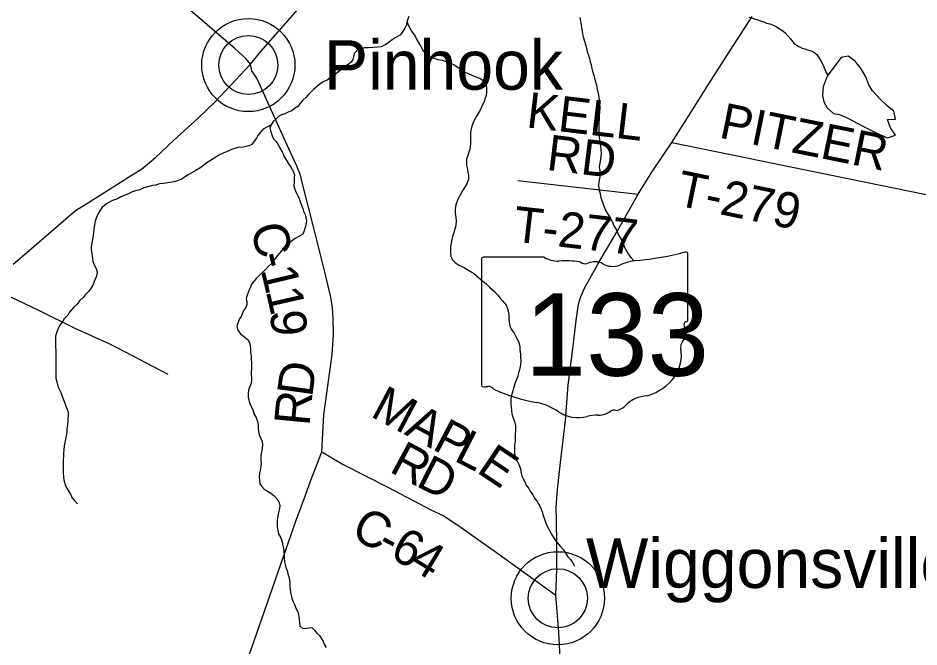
# Model space of a CAD drawing. Extents: x 1310247 to 1664935, y 235267 to 584339.
# Drawn here: x 1510387 to 1517984, y 342115 to 347420 of the extents above; entities that cross this region are included whole.
import ezdxf

# ---------------------------------------------------------------- set-up
doc = ezdxf.new("R2010")
doc.units = 0
for name, color, linetype in [('GM_X_County_Road', 7, 'Continuous'), ('GM_X_County_Road_Text', 7, 'Continuous'), ('GM_X_Minor_Lake', 7, 'Continuous'), ('GM_X_Minor_River', 7, 'Continuous'), ('GM_X_State_Location', 7, 'Continuous'), ('GM_X_State_Route', 7, 'Continuous'), ('GM_X_State_Shield', 7, 'Continuous'), ('GM_X_Township_Road', 7, 'Continuous'), ('GM_X_Township_Road_Text', 7, 'Continuous'), ('GM_X_Unincorporated', 7, 'Continuous'), ('GM_X_Unincorporated_Location', 7, 'Continuous'), ('GM_X_Unincorporated_Text', 7, 'Continuous')]:
    doc.layers.add(name, color=color, linetype=linetype)

msp = doc.modelspace()

# ---------------------------------------------------------------- linework, layer by layer
at = {"layer": 'GM_X_County_Road'}
for points in [[(1510346.3, 345345), (1510461.5, 345441.2), (1510872.1, 345795.9), (1511003.1, 345878.7), (1511349.7, 346098.2), (1511429.2, 346144.6), (1511547.2, 346243.7), (1511702.1, 346389.2), (1511908.3, 346577.3), (1512051.2, 346716.1), (1512348.4, 347030.7), (1512436, 347138.4), (1512746, 347491.9)], [(1512348.4, 347030.7), (1512307.2, 347079.9), (1512215.6, 347162.1), (1511845, 347481.5)], [(1512269, 341851.6), (1512732.5, 343186.1), (1512774.5, 343298.2), (1512810.2, 343396.2), (1512856, 343522.2), (1512890.4, 343607.6), (1512950.3, 343761.6), (1512966, 344073.7), (1513017.7, 344437.9), (1513035.2, 344581.9), (1513046.9, 344752.1), (1513044.3, 344888.4), (1513039.2, 344976.6), (1513024, 345064.9), (1512983.8, 345243.6), (1512914.4, 345514.8), (1512837.4, 345826), (1512787.3, 346020.9), (1512768, 346095.2), (1512738.7, 346171.7), (1512656.4, 346348.8), (1512399.7, 346912.3), (1512360.2, 346974.9), (1512348.4, 347030.7)], [(1512950.3, 343761.6), (1513128, 343655.3), (1513506.7, 343463.1), (1513873.3, 343269), (1513973, 343223.9), (1514012.9, 343199.5), (1514124.2, 343122.2), (1514420.6, 342912.8), (1514921, 342553.3)]]:
    msp.add_lwpolyline(points, dxfattribs=at)
at = {"layer": 'GM_X_Minor_Lake'}
for points in [[(1517217.1, 346937.3), (1517202.2, 346905.9), (1517175, 346840.1), (1517169.8, 346766), (1517180.9, 346713.7), (1517210.2, 346663), (1517263.5, 346614), (1517313.6, 346607.1), (1517389.2, 346573.8), (1517462.8, 346532.4), (1517538.4, 346495), (1517602.1, 346463.9), (1517653.8, 346438.9), (1517717.5, 346409.8), (1517786.1, 346432.7), (1517743, 346493.6), (1517718.1, 346564.2), (1517786.4, 346567.1), (1517773.4, 346633.5), (1517718, 346676.6), (1517660.7, 346733.7), (1517593.7, 346805.1), (1517562.5, 346855.7), (1517535.6, 346924.4), (1517496.5, 346991.3), (1517447.5, 347056.3), (1517386, 347097.4)], [(1517386, 347097.4), (1517327.7, 347088.4), (1517217.1, 346937.3)]]:
    msp.add_lwpolyline(points, dxfattribs=at)
at = {"layer": 'GM_X_Minor_River'}
for points in [[(1513683.7, 347433), (1513666.8, 347389.3), (1513662.2, 347361.3), (1513649.6, 347335.5), (1513626.8, 347297.9), (1513606.3, 347274.3), (1513567.8, 347253.1), (1513543.4, 347235.6), (1513506.8, 347208.3), (1513482.5, 347194.8), (1513450.1, 347177.4), (1513418.1, 347174), (1513380, 347172.8), (1513341.9, 347169.6), (1513309.9, 347168.3), (1513283.8, 347166.8), (1513259.6, 347159.3), (1513220.8, 347122.1), (1513216.2, 347094.1), (1513211.7, 347070.1), (1513195.3, 347048.5), (1513170.8, 347028.9), (1513148.5, 347015.4), (1513118, 346990), (1513077.2, 346956.7), (1513044.7, 346933.4), (1513018.3, 346915.9), (1512993.9, 346896.4), (1512961.6, 346881), (1512916.9, 346849.9), (1512878.1, 346816.6), (1512857.7, 346795), (1512835.2, 346773.5), (1512814.7, 346749.8), (1512788.2, 346726.3), (1512763.5, 346696.8), (1512747.1, 346675.1), (1512718.7, 346657.7), (1512696.2, 346638.1), (1512672, 346628.6), (1512637.6, 346611.3), (1512609.5, 346603.9), (1512587.2, 346592.3), (1512562.7, 346570.8), (1512540.2, 346547.2), (1512521.6, 346519.5), (1512511.1, 346493.7), (1512520.3, 346459.5), (1512531.6, 346425.2), (1512541.1, 346400.9), (1512562.7, 346378.4), (1512578.2, 346356.1), (1512593.6, 346329.7), (1512620.6, 346281.1), (1512630.1, 346254.8), (1512647.5, 346224.4), (1512664.9, 346196), (1512682.3, 346169.6), (1512695.8, 346147.3), (1512711.3, 346122.9), (1512718.8, 346098.7), (1512716.3, 346074.7), (1512715.6, 346040.7), (1512712.8, 346002.7), (1512720.3, 345976.5), (1512729.8, 345954.2), (1512747.1, 345919.8), (1512760.4, 345889.5), (1512767.9, 345865.3), (1512777.5, 345843), (1512788.9, 345814.8), (1512794.4, 345790.6), (1512809.8, 345764.2), (1512815.3, 345738.1), (1512820.6, 345707.9), (1512814, 345678), (1512809.5, 345654), (1512798.8, 345624.2), (1512788.3, 345598.4), (1512749.7, 345573.2), (1512725.4, 345559.6), (1512703.1, 345544.1), (1512674.7, 345524.6), (1512652.2, 345503.1), (1512629.7, 345479.5), (1512590.7, 345434.2), (1512568, 345404.7), (1512545.5, 345379.1), (1512526.9, 345353.4), (1512502.4, 345329.9), (1512471.7, 345296.5), (1512449.2, 345272.9), (1512418.6, 345245.5), (1512396.1, 345221.9), (1512373.5, 345196.4)], [(1515124.5, 347425.1), (1515135.2, 347362.7), (1515138.7, 347338.6), (1515144.1, 347310.4), (1515147.5, 347284.3), (1515153.1, 347262.2), (1515175.5, 347187.5), (1515186.4, 347137.2), (1515194, 347115), (1515205.2, 347078.7), (1515210.6, 347050.5), (1515220.1, 347028.3), (1515223.6, 347004.2), (1515231, 346972), (1515242.2, 346937.7), (1515247.7, 346911.5), (1515257.1, 346881.3), (1515264.5, 346853.1), (1515268, 346831), (1515280.7, 346770.6), (1515284.3, 346748.5), (1515291.4, 346706.2), (1515292.4, 346658.1), (1515291.8, 346632.1), (1515288.9, 346590.1), (1515288.4, 346566), (1515285.7, 346532), (1515283.9, 346447.9), (1515287.2, 346413.8), (1515294.3, 346373.6), (1515299.8, 346347.4), (1515303, 346309.3), (1515304.3, 346279.2), (1515301.7, 346249.2), (1515294.9, 346209.2), (1515290.3, 346181.3), (1515287.8, 346159.3), (1515293.3, 346133.1), (1515294.7, 346109.1), (1515292.1, 346079.1), (1515287.6, 346055.1), (1515282.6, 346009.1), (1515286, 345979), (1515295.1, 345938.8), (1515302.4, 345904.5), (1515315.6, 345866.2), (1515323.1, 345842), (1515336.5, 345813.6), (1515346, 345789.4), (1515359.6, 345767.1)], [(1516549.5, 347427.5), (1516589.3, 347416.6), (1516617.1, 347408), (1516646.8, 347395.4), (1516674.7, 347386.8), (1516698.5, 347376.3), (1516726.4, 347371.7), (1516762.1, 347356.9), (1516783.9, 347346.4), (1516813.5, 347325.8), (1516835.2, 347313.3), (1516856.8, 347294.8), (1516903.8, 347241.7), (1516929, 347207.1), (1516960.6, 347186.4), (1517000.2, 347165.6), (1517022.1, 347161.1), (1517044, 347152.6), (1517069.8, 347146.1), (1517093.6, 347135.6), (1517123.2, 347112.9), (1517140.6, 347086.5), (1517160, 347054), (1517175.3, 347021.6), (1517190.5, 346985.3), (1517205.9, 346954.9), (1517217.1, 346937.3)], [(1513666.8, 347389.3), (1513703.2, 347312.4), (1513720.7, 347288), (1513738.1, 347261.6), (1513751.6, 347237.2), (1513763.2, 347215), (1513784.4, 347180.4), (1513803.6, 347142), (1513823.2, 347119.5), (1513854.7, 347096.8), (1513904.4, 347079.8), (1513926.2, 347071.3), (1513966.1, 347064.5), (1513987.9, 347056), (1514019.8, 347047.3), (1514065.3, 347024.3), (1514104.8, 346999.5), (1514126.5, 346983), (1514154.1, 346962.4), (1514187.8, 346949.6), (1514233.4, 346930.6), (1514285, 346909.5), (1514314.6, 346890.9), (1514332.1, 346864.5), (1514337.3, 346828.3), (1514336.7, 346796.3), (1514334, 346766.3), (1514323.4, 346736.4), (1514316.9, 346712.5), (1514302.2, 346682.8), (1514291.7, 346658.9), (1514277.2, 346633.2), (1514252.3, 346593.6), (1514231.4, 346552), (1514214.5, 346508.3), (1514207.9, 346482.4), (1514203.4, 346458.4), (1514202.4, 346408.3), (1514203.8, 346382.3), (1514203.3, 346360.2), (1514200.9, 346338.3), (1514196.4, 346314.3), (1514187.8, 346288.4), (1514179.2, 346260.6), (1514168.6, 346230.7), (1514167.9, 346200.7), (1514169.5, 346178.6), (1514176.8, 346144.4), (1514180.2, 346118.3), (1514185.7, 346094.1), (1514186.9, 346058), (1514172.1, 346020.3), (1514139, 345968.9), (1514112, 345923.4), (1514093.2, 345883.7), (1514080.3, 345843.9), (1514073.5, 345806), (1514074.8, 345771.9), (1514080.1, 345739.7), (1514081.5, 345707.6), (1514078.7, 345669.6), (1514067.8, 345629.8), (1514061.3, 345607.9), (1514050.6, 345576), (1514041.8, 345538.1), (1514034.9, 345492.2), (1514033.6, 345434.1), (1514037.2, 345412), (1514048.6, 345383.7), (1514074, 345357.2), (1514105.6, 345334.5), (1514149.2, 345315.5), (1514170.9, 345301), (1514198.6, 345286.4), (1514228.2, 345267.8), (1514287.2, 345218.5), (1514334.4, 345177.4), (1514363.9, 345150.8), (1514407, 345109.8), (1514430.5, 345085.2), (1514453.9, 345056.7), (1514475.4, 345032.2), (1514502.7, 344999.6), (1514514.2, 344971.3), (1514521.7, 344949.1), (1514525, 344915), (1514526.2, 344878.9), (1514527.7, 344856.8), (1514535, 344820.6), (1514548.4, 344794.3), (1514571.8, 344761.7), (1514594.8, 344717.1), (1514606.3, 344692.9), (1514617.4, 344648.6), (1514618.8, 344620.5), (1514624, 344584.3), (1514625.5, 344560.2), (1514626.9, 344530.1), (1514624.2, 344496.1), (1514615.2, 344452.2), (1514608.7, 344426.3)], [(1512521.6, 346519.5), (1512454.8, 346482.9), (1512434.3, 346461.2), (1512409.6, 346429.7), (1512397.2, 346407.9), (1512378.6, 346380.3), (1512358, 346352.7), (1512333.7, 346341.1), (1512287.5, 346332.1), (1512241.4, 346327), (1512187, 346310.1), (1512164.7, 346300.6), (1512116.3, 346279.6), (1512086, 346266.2), (1512033.2, 346233.2), (1511978.5, 346198.3), (1511927.6, 346159.3), (1511880.9, 346130.2), (1511822.2, 346097.4), (1511791.8, 346078), (1511765.4, 346060.5), (1511739.2, 346051), (1511702.9, 346039.8), (1511668.7, 346032.5), (1511614.6, 346025.6), (1511580.4, 346020.3), (1511548.2, 346010.9), (1511520.1, 346007.5), (1511447.6, 345987), (1511415.3, 345971.6), (1511377.1, 345962.4), (1511348.9, 345953), (1511318.5, 345937.6), (1511253.9, 345910.9), (1511225.6, 345895.5), (1511185.2, 345880.3), (1511136.6, 345855.2), (1511093.9, 345820.1), (1511081.4, 345798.3), (1511060.7, 345764.7), (1511050.1, 345736.9), (1511037.5, 345709.1), (1511032.8, 345677.1), (1511026, 345637.2), (1511023.3, 345605.2), (1511018.6, 345571.2), (1511011.8, 345535.3), (1511004.8, 345489.4), (1511004.3, 345465.4), (1511009.7, 345435.2), (1511014.8, 345393), (1511018.3, 345368.9), (1511029.6, 345338.6), (1511045, 345306.3), (1511054.4, 345278), (1511049.6, 345242.1), (1511028.7, 345198.4), (1511018, 345166.6), (1510997.3, 345135), (1510982.8, 345113.2), (1510954.2, 345085.8), (1510937.8, 345064.1), (1510905.1, 345034.7), (1510886.5, 345007.1), (1510858, 344981.6), (1510821, 344938.3), (1510806.5, 344914.6), (1510775.8, 344883.2), (1510761.3, 344857.4), (1510738.7, 344829.9), (1510721.9, 344796.1), (1510715.4, 344770.2), (1510704.7, 344736.4), (1510703.2, 344668.3), (1510702.8, 344646.3), (1510706.1, 344616.2), (1510707, 344562.1), (1510705.1, 344474), (1510706.4, 344439.9), (1510705.8, 344413.8), (1510707.2, 344383.8), (1510716.3, 344341.5), (1510725.6, 344307.2), (1510748.6, 344260.7), (1510756.1, 344236.5), (1510782.8, 344171.8), (1510790.2, 344145.6), (1510803.5, 344113.3), (1510809, 344089.1), (1510807.6, 344023), (1510805, 343993), (1510800.2, 343953.1), (1510797.7, 343931.1), (1510792.9, 343895.1), (1510786, 343853.2), (1510777.1, 343811.3), (1510772.4, 343775.3), (1510769.9, 343753.4), (1510768, 343663.2), (1510767.5, 343641.2), (1510768.8, 343607.1)], [(1515359.6, 345767.1), (1515375.1, 345744.7), (1515400.1, 345698.1), (1515409.6, 345673.9), (1515430.9, 345637.4), (1515451.9, 345590.8), (1515473.1, 345554.3), (1515486.5, 345524), (1515501.7, 345487.6), (1515517, 345453.2), (1515532.6, 345430.9), (1515553.9, 345400.4), (1515583.3, 345369.7)], [(1512373.5, 345196.4), (1512355, 345174.7), (1512346.5, 345150.8), (1512336, 345127), (1512319.1, 345083.3), (1512312.5, 345055.4), (1512315.9, 345027.3), (1512317.4, 345003.2), (1512308.9, 344979.3), (1512292.4, 344955.6), (1512279.8, 344929.9), (1512269.2, 344904), (1512254.8, 344882.3), (1512240, 344846.5), (1512231.4, 344818.7), (1512240.8, 344788.4), (1512264.1, 344755.9), (1512287.7, 344735.4), (1512325.2, 344708.5), (1512338.6, 344684.2), (1512346, 344654), (1512347.4, 344625.9), (1512348.9, 344599.9), (1512352.3, 344573.7), (1512353.6, 344541.6), (1512357.1, 344515.5), (1512356.1, 344467.5), (1512353.3, 344433.5), (1512352.9, 344411.4), (1512356.4, 344389.3), (1512355.8, 344361.3), (1512349.2, 344331.4), (1512338.7, 344307.6), (1512332.1, 344281.6), (1512327.6, 344255.7), (1512328.8, 344221.6), (1512336.1, 344185.4), (1512345.5, 344159.2), (1512364.8, 344124.7), (1512377.8, 344078.3), (1512395.3, 344051.9), (1512410.4, 344007.5), (1512411.9, 343983.5), (1512413.3, 343957.4), (1512414.8, 343933.3), (1512420.2, 343905.1), (1512433.6, 343874.8), (1512447, 343848.5), (1512448.4, 343820.4), (1512445.9, 343794.4), (1512443.4, 343770.4), (1512438.9, 343746.5), (1512434.3, 343720.5), (1512435.6, 343686.4), (1512437.1, 343662.4), (1512434.6, 343638.4), (1512427.9, 343604.4), (1512423.3, 343580.5), (1512420.8, 343554.5), (1512427.4, 343490.2), (1512443, 343467.9), (1512466.5, 343443.3), (1512490.2, 343428.8), (1512517.8, 343412.2), (1512543.5, 343393.6), (1512578.7, 343356.8), (1512590.2, 343330.5), (1512595.7, 343308.4), (1512593.2, 343282.4), (1512586.7, 343260.5), (1512582.2, 343236.5), (1512575.5, 343206.6), (1512572.9, 343178.6), (1512572.4, 343154.6), (1512573.9, 343128.5), (1512577.2, 343096.4), (1512584.7, 343070.1), (1512603.9, 343035.7), (1512615.3, 343003.4), (1512618.8, 342981.3), (1512626.1, 342949.1), (1512627.5, 342921), (1512630.9, 342890.8), (1512632.4, 342866.8), (1512635.7, 342832.6), (1512639.2, 342810.5), (1512646.7, 342784.3), (1512656.1, 342758), (1512663.6, 342731.8), (1512671.1, 342707.6), (1512676.5, 342681.5), (1512678, 342657.4), (1512679.4, 342629.3), (1512682.8, 342599.2), (1512686.3, 342575.1), (1512689.8, 342552.9), (1512697.2, 342526.7), (1512708.6, 342496.4), (1512718.1, 342472.2), (1512733.4, 342437.8), (1512750.7, 342405.4)], [(1514608.7, 344426.3), (1514602.1, 344398.4), (1514591.5, 344372.6), (1514581.1, 344350.8), (1514566, 344299), (1514559.5, 344277.1), (1514546.4, 344227.3), (1514544, 344205.3), (1514543.1, 344163.2), (1514544.6, 344141.2), (1514547.9, 344109), (1514551.3, 344080.9), (1514560.8, 344054.7), (1514574, 344016.3), (1514581.2, 343980.1), (1514582.6, 343950), (1514579.5, 343900), (1514579, 343876), (1514578.5, 343851.9), (1514573.8, 343818), (1514573.1, 343783.9), (1514574.5, 343755.8), (1514576, 343731.8), (1514585.4, 343703.5), (1514600.7, 343671.1), (1514614.2, 343648.8), (1514625.6, 343616.5), (1514630.8, 343578.3), (1514636.3, 343556.1), (1514645.8, 343533.9), (1514663.2, 343501.5), (1514672.7, 343479.2), (1514694.1, 343452.7), (1514705.7, 343430.5), (1514727, 343398), (1514742.5, 343371.6), (1514765.8, 343341), (1514779.3, 343316.7), (1514792.8, 343290.4), (1514808, 343254), (1514815.4, 343223.8), (1514826.8, 343193.5), (1514834.2, 343167.3), (1514845.6, 343139), (1514861.1, 343114.6), (1514870.6, 343092.3), (1514893.8, 343051.8), (1514913.2, 343021.3), (1514934.7, 342996.8), (1514960, 342966.2), (1514987.4, 342933.6), (1515004.8, 342905.2), (1515024.2, 342876.7), (1515045.7, 342854.2), (1515065.1, 342825.8), (1515078.6, 342797.4)], [(1510768.8, 343607.1), (1510768.3, 343585.1), (1510771.6, 343551), (1510773.1, 343524.9), (1510782.4, 343494.6), (1510791.9, 343468.4), (1510815, 343425.8), (1510832.4, 343397.4), (1510840, 343375.2), (1510861.5, 343352.7), (1510888.9, 343322.1)], [(1512750.7, 342405.4), (1512757.5, 342349.1), (1512760.9, 342319), (1512764.3, 342292.8), (1512787.9, 342272.3), (1512840.1, 342277.2), (1512864.1, 342278.7), (1512887.7, 342258.2), (1512905.2, 342235.8), (1512930.7, 342211.2), (1512959.7, 342162.5), (1512969.2, 342138.2), (1512984.6, 342109.9)]]:
    msp.add_lwpolyline(points, dxfattribs=at)
at = {"layer": 'GM_X_State_Route'}
msp.add_lwpolyline([(1514961.8, 341970.3), (1514946.4, 342241.1), (1514921, 342553.3), (1514931.1, 342767.4), (1514931.1, 342989.6), (1514928.6, 343172.3), (1514924.7, 343293.6), (1514935, 343443.1), (1514960.5, 343670.4), (1515003.9, 344025.5), (1515026.1, 344322.1), (1515063.4, 344608), (1515094.1, 344868), (1515113.7, 345005.9), (1515129.2, 345063.7), (1515163.2, 345141.1), (1515275.2, 345343.1), (1515443.3, 345624.7), (1515615.7, 345935.2), (1515731.5, 346119.5), (1515900.2, 346369.9), (1516061.1, 346624.5), (1516232.4, 346897), (1516418.2, 347185.1), (1516576.9, 347431.9)], dxfattribs=at)
at = {"layer": 'GM_X_State_Shield'}
for p, q in [((1514295.8, 345385.1), (1514295.8, 344328.5)), ((1514822.6, 345403.3), (1514312.9, 345403.3)), ((1516036, 344876.8), (1516036, 345429.5)), ((1516035.8, 344876.9), (1516036, 344876.8))]:
    msp.add_line(p, q, dxfattribs=at)
for centre, major_axis, start_param, end_param in [((1515416.1, 346843.9), (1845.5, 0), 4.814394, 5.042369), ((1516016.7, 345431.8), (19.4, 0), 6.141152, 7.989035), ((1514315.8, 345387.4), (20.2, 0), 1.712693, 3.28349), ((1514943.9, 345526), (195.5, 0), 4.042523, 4.731795), ((1515008.8, 344810.1), (702, 0), 1.404758, 1.657858), ((1515168.1, 345392.9), (56.4, 0), 3.836095, 5.185415), ((1515251, 345270.7), (117.3, 0), 0.950623, 2.079405), ((1515651.5, 345080.6), (371.3, 0), 1.699011, 2.107814), ((1515402.3, 345438.3), (141.1, 0), 4.081561, 5.145723), ((1516031.5, 344836.2), (30, 0), 1.883978, 3.671073), ((1515840.8, 344766.3), (180, 0), 5.934695, 6.695948), ((1516015.4, 344874.6), (20.7, 0), 5.05454, 6.418171), ((1516105.4, 344645.5), (130.9, 0), 2.387724, 3.262537), ((1515519.5, 344575.1), (461.6, 0), 5.101752, 6.440018), ((1514315.9, 344326.2), (20.3, 0), 3.00124, 4.508301), ((1514319, 344434.3), (155.2, 0), 4.665946, 4.897461), ((1514350.8, 344267.6), (56, 0), 0.519207, 1.627899), ((1515057.4, 345216.9), (1332.7, 0), 4.195997, 4.488961), ((1515714.1, 344031.9), (252.8, 0), 1.647645, 2.488434), ((1514660.1, 343853.8), (417, 0), 0.823519, 1.323587), ((1515393.8, 344226.1), (149.1, 0), 4.937069, 5.64225), ((1515111, 344262.3), (264.6, 0), 4.026481, 4.996735), ((1515263.9, 343897), (217.4, 0), 1.495662, 1.94098), ((1515283.2, 344183.2), (141, 0), 4.691044, 5.507374), ((1515410.8, 344080.8), (39.7, 0), 1.147584, 2.315152)]:
    msp.add_ellipse(centre, major_axis=major_axis, ratio=0.8, start_param=start_param, end_param=end_param, dxfattribs=at)
at = {"layer": 'GM_X_Township_Road'}
for points in [[(1515900.2, 346369.9), (1520669.7, 345395.6)], [(1514602.4, 346050.6), (1515615.7, 345935.2)], [(1510167.5, 345141.7), (1510258.8, 345098.9), (1510566.7, 344951.9), (1510872.6, 344802.4), (1511146.9, 344678.4), (1511226.2, 344637)], [(1511226.2, 344637), (1511651.6, 344414.9)]]:
    msp.add_lwpolyline(points, dxfattribs=at)
at = {"layer": 'GM_X_Unincorporated'}
for centre, radius in [((1512329.4, 347023.3), 392.8), ((1512329.4, 347023.3), 249), ((1514939.1, 342526.3), 392.8), ((1514939.1, 342526.3), 249)]:
    msp.add_circle(centre, radius, dxfattribs=at)
at = {"layer": 'GM_X_Unincorporated_Location'}
for p, q in [((1512329.4, 347023.3), (1512329.4, 347023.3)), ((1514939.1, 342526.3), (1514939.1, 342526.3))]:
    msp.add_line(p, q, dxfattribs=at)

# ---------------------------------------------------------------- texts
at = {"layer": 'GM_X_County_Road_Text'}
for s, rotation, p in [('C', 283.4801, (1512346.7, 345657.5)), ('-', 283.46447, (1512404.1, 345417.9)), ('1', 283.42348, (1512432.8, 345298.2)), ('1', 282.80428, (1512475.5, 345119.3)), ('9', 273.20726, (1512514.6, 344952.2)), ('D', 82.20218, (1512867.2, 344216.3)), ('M', 332.03993, (1513348.9, 344064.6)), ('R', 84.70397, (1512844.8, 343974.4)), ('A', 332.03966, (1513636.4, 343912)), ('P', 332.24939, (1513870.7, 343787.6)), ('L', 332.84345, (1514052.8, 343691.8)), ('R', 331.69793, (1513508.7, 343598.6)), ('E', 326.08766, (1514244.4, 343594.1)), ('D', 333.012, (1513732.2, 343478.4)), ('C', 332.11176, (1513181.1, 343046.1)), ('6', 332.90733, (1513511.9, 342871.2)), ('-', 332.18317, (1513399.2, 342930.6)), ('4', 328.95726, (1513671.6, 342789.7))]:
    msp.add_text(s, height=300, rotation=rotation, dxfattribs=at).set_placement(p)
at = {"layer": 'GM_X_State_Location'}
for s in ['s', 'r']:
    msp.add_text(s, height=1, dxfattribs=at).set_placement((1515146.4, 344786.6))
msp.add_text('133', height=1, rotation=0.00001, dxfattribs=at).set_placement((1514793.3, 344713.8))
at = {"layer": 'GM_X_State_Shield'}
msp.add_text('133', height=696.1, dxfattribs=at).set_placement((1514660.6, 344403))
at = {"layer": 'GM_X_Township_Road_Text'}
for s, rotation, p in [('KELL', 353.27413, (1514666.5, 346498.8)), ('PITZER', 348.5707, (1516290, 346412.7)), ('RD', 353.05915, (1514836.6, 346139.8)), ('T-279', 348.358, (1515924.7, 345843.5)), ('T-277', 353.53582, (1514554.3, 345536.9))]:
    msp.add_text(s, height=300, rotation=rotation, dxfattribs=at).set_placement(p)
at = {"layer": 'GM_X_Unincorporated_Text'}
for s, p in [('Pinhook', (1512967.4, 346815.3)), ('Wiggonsville', (1515176.2, 342613.3))]:
    msp.add_text(s, height=417, rotation=0.00001, dxfattribs=at).set_placement(p)

doc.saveas('drawing.dxf')
